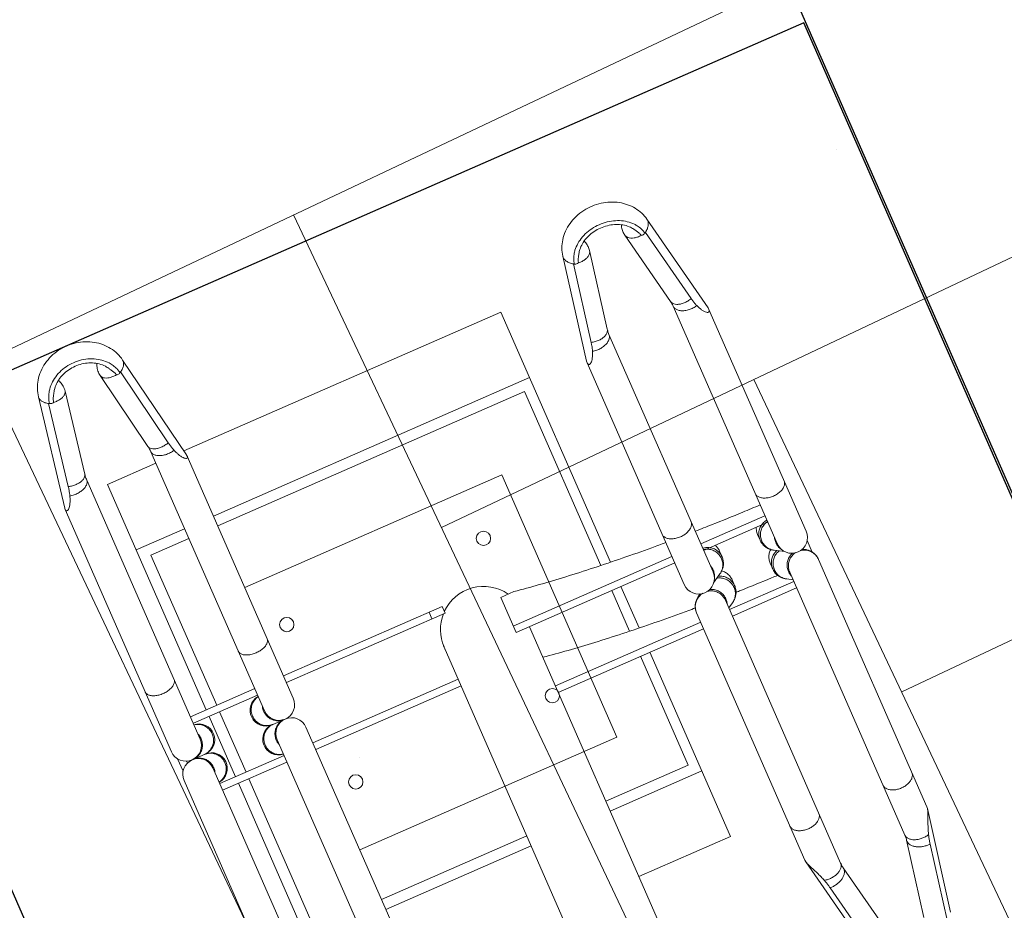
# Model space of a CAD drawing. Header units: metres. Extents: x 134157 to 138734, y 451157 to 455772.
# Tile 512 of 656: x 136620.476 to 136621.164, y 453799.782 to 453800.404. Entities that reach past the tile are written whole.
import ezdxf

# ---------------------------------------------------------------- set-up
doc = ezdxf.new("R2010")
doc.units = ezdxf.units.M
doc.linetypes.add('HIDDEN', pattern=[9.525, 6.35, -3.175])
doc.layers.add('-DR-alg-hulplijnen', color=210, linetype='Continuous', plot=False)
doc.layers.add('-DR-nw-gr-arc-gras', color=7, linetype='Continuous', true_color=0xb5d5a4)
for name, color, linetype in [('-DR-nw-inr-fietsparkeren Tulip enkele beugel', 2, 'Continuous'), ('-DR-nw-maatvoering', 3, 'Continuous'), ('VELOPA-FIG15HIDDEN', 1, 'HIDDEN'), ('VELOPA-FIG25', 1, 'Continuous')]:
    doc.layers.add(name, color=color, linetype=linetype)
doc.layers.add('-DR-nw-vh-arc-sbs df bruinrood Broeder Alarmstraat', color=7, linetype='Continuous', lineweight=9, true_color=0xd8beb6)
doc.styles.add('2-5TXT', font='arial.ttf')
doc.styles.add('Drong', font='txt', dxfattribs={"height": 1.8})
doc.dimstyles.new('Drong', dxfattribs={"dimtxt": 1.8, "dimasz": 2.5, "dimexe": 0, "dimexo": 0, "dimgap": 0.9, "dimtad": 1, "dimzin": 0, "dimdsep": 46, "dimtxsty": 'Drong', "dimblk": 'dimblk-wit', "dimcen": 0, "dimse1": 1, "dimse2": 1, "dimclrd": 256, "dimclre": 1, "dimclrt": 7, "dimadec": 0, "dimazin": 0, "dimtfac": 1, "dimtmove": 0, "dimatfit": 3, "dimfxl": 1, "dimtolj": 1, "dimtzin": 0, "dimarcsym": 0})
doc.dimstyles.new('VELOPA-drukwerk', dxfattribs={"dimscale": 0, "dimtxt": 2.5, "dimasz": 2, "dimexe": 1, "dimexo": 1, "dimgap": 1, "dimtad": 1, "dimdec": 0, "dimdsep": 46, "dimtxsty": '2-5TXT', "dimcen": 8, "dimadec": 1, "dimazin": 0, "dimtfac": 1, "dimtdec": 0, "dimtmove": 0, "dimatfit": 3, "dimfxl": 1, "dimtolj": 1, "dimtzin": 0, "dimarcsym": 0})
pattern_1 = [(115.335625, (136419.71802, 453326.2367), (-0.223681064, -0.105903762), [0.06, -0.187485]), (205.335625, (136419.71802, 453326.2367), (0.105903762, -0.223681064), [0.06, -0.187485])]

# ---------------------------------------------------------------- blocks, each defined once
blk = doc.blocks.new('*D482')
at = {"layer": '-DR-alg-hulplijnen', "color": 0, "lineweight": -2, "ltscale": 4, "transparency": 16777216}
for p, q in [((0, -770.72), (0, -1064.73)), ((3625, -770.72), (3625, -1064.73)), ((41.43, -1044.01), (3583.57, -1044.01))]:
    blk.add_line(p, q, dxfattribs=at)
at = {"layer": '-DR-alg-hulplijnen', "color": 0, "ltscale": 4, "transparency": 16777216}
for points in [[(41.43, -1037.1), (41.43, -1050.92), (0, -1044.01)], [(3583.57, -1037.1), (3583.57, -1050.92), (3625, -1044.01)]]:
    blk.add_solid(points, dxfattribs=at)
at = {"layer": 'Defpoints', "color": 0, "ltscale": 4, "transparency": 16777216}
for p in [(0, -750), (3625, -750), (3625, -1044.01)]:
    blk.add_point(p, dxfattribs=at)
at = {"layer": '-DR-alg-hulplijnen', "color": 0, "ltscale": 4, "transparency": 16777216, "insert": (1812.5, -996.83), "char_height": 51.792, "attachment_point": 5, "style": '2-5TXT'}
blk.add_mtext('\\A1;3625', dxfattribs=at)
blk = doc.blocks.new('*D481')
at = {"layer": '-DR-alg-hulplijnen', "color": 0, "lineweight": -2, "ltscale": 4, "transparency": 16777216}
for p, q in [((3645.72, 0), (4009.12, 0)), ((3988.4, -41.43), (3988.4, -708.57)), ((3645.72, -750), (4009.12, -750))]:
    blk.add_line(p, q, dxfattribs=at)
at = {"layer": '-DR-alg-hulplijnen', "color": 0, "ltscale": 4, "transparency": 16777216}
for points in [[(3981.5, -41.43), (3995.31, -41.43), (3988.4, 0)], [(3981.5, -708.57), (3995.31, -708.57), (3988.4, -750)]]:
    blk.add_solid(points, dxfattribs=at)
at = {"layer": 'Defpoints', "color": 0, "ltscale": 4, "transparency": 16777216}
for p in [(3625, 0), (3625, -750), (3988.4, -750)]:
    blk.add_point(p, dxfattribs=at)
at = {"layer": '-DR-alg-hulplijnen', "color": 0, "ltscale": 4, "transparency": 16777216, "insert": (3941.24, -375), "char_height": 51.792, "attachment_point": 5, "rotation": 90, "style": '2-5TXT'}
blk.add_mtext('\\A1;750', dxfattribs=at)
blk = doc.blocks.new('dimblk-wit')
at = {"color": 7}
blk.add_line((0, -0.33333), (0, 0.33333), dxfattribs=at)
blk.add_solid([(0, 0), (-0.8, 0.2), (-0.8, -0.2)], dxfattribs=at)
blk = doc.blocks.new('*D634')
at = {"layer": '-DR-nw-maatvoering', "lineweight": -2, "transparency": 16777216}
blk.add_line((136616.46966, 453791.64601), (136622.29683, 453806.2632), dxfattribs=at)
at = {"layer": 'Defpoints', "color": 0, "transparency": 16777216}
for p in [(136622.48198, 453806.72765), (136622.8896, 453806.56515), (136616.69212, 453791.01906)]:
    blk.add_point(p, dxfattribs=at)
at = {"layer": '-DR-nw-maatvoering', "lineweight": -2, "transparency": 16777216, "xscale": 0.5, "yscale": 0.5, "zscale": 0.5}
for p, rotation in [((136622.48198, 453806.72765), 68.26520454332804), ((136616.2845, 453791.18156), 248.2652045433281)]:
    blk.add_blockref('dimblk-wit', p, dxfattribs=dict(at, rotation=rotation))
at = {"layer": '-DR-nw-maatvoering', "color": 7, "transparency": 16777216, "insert": (136619.04541, 453799.08928), "char_height": 0.36, "attachment_point": 5, "rotation": 68.2652, "style": 'Drong'}
blk.add_mtext('\\A1;16.75', dxfattribs=at)
blk = doc.blocks.new('Fietsenrek Tulip enkel')
at = {"layer": '-DR-alg-hulplijnen', "ltscale": 4}
for p, q in [((0, -750), (0, 0)), ((1925, 0), (0, 0)), ((0, -750), (0, 0)), ((1925, -750), (0, -750))]:
    blk.add_line(p, q, dxfattribs=at)
at = {"layer": 'VELOPA-FIG15HIDDEN', "color": 252, "linetype": 'Continuous', "lineweight": 9}
for p, q in [((272.07, -212), (272.07, -163)), ((277.07, -212), (277.07, -163)), ((323.07, -212), (323.07, -163)), ((277.07, -355), (277.07, -234)), ((323.07, -344.85), (323.07, -234)), ((309.46, -395), (309.46, -516)), ((354.69, -516), (354.69, -405.15)), ((309.46, -538), (309.46, -587)), ((354.69, -587), (354.69, -538))]:
    blk.add_line(p, q, dxfattribs=at)
for points, start_tangent, end_tangent in [([(332.84, -405.15), (335.47, -423.24), (337.87, -442.53), (339.99, -462.76), (341.83, -483.8), (343.37, -505.54), (344.03, -516.62)], (0.154868, -0.987935), (0.055549, -0.998456)), ([(345.42, -546.95), (345.55, -550.64), (346.16, -573.73), (346.25, -578.43)], (0.036012, -0.999351), (0.016893, -0.999857))]:
    blk.add_spline(points, degree=3, dxfattribs=dict(at, start_tangent=start_tangent, end_tangent=end_tangent))
at = {"layer": 'VELOPA-FIG25', "color": 252, "linetype": 'Continuous', "lineweight": 9}
for p, q in [((103.45, -141.09), (24.76, -155.41)), ((103.5, -141.08), (104.33, -141)), ((289.07, -141), (104.33, -141)), ((295.31, -143), (304.89, -143)), ((494.84, -141), (311.07, -141)), ((90.53, -149.36), (31.82, -160.04)), ((299.22, -148), (300.84, -148)), ((300.07, -152), (300.07, -162)), ((87.18, -163.39), (28.48, -174.07)), ((289.07, -163), (91.51, -163)), ((507.49, -163), (311.07, -163)), ((328.07, -212), (328.07, -163)), ((272.07, -175), (100.07, -175)), ((100.07, -175), (100.07, -212)), ((150.07, -175), (150.07, -212)), ((323.07, -175), (277.07, -175)), ((500.07, -175), (328.07, -175)), ((272.07, -183), (157.57, -183)), ((157.57, -183), (157.57, -212)), ((323.07, -183), (277.07, -183)), ((442.57, -183), (328.07, -183)), ((28.48, -200.93), (87.18, -211.61)), ((91.51, -212), (289.07, -212)), ((300.07, -213), (300.07, -223)), ((311.07, -212), (507.49, -212)), ((103.45, -233.91), (24.76, -219.59)), ((31.82, -214.96), (90.53, -225.64)), ((100.07, -233.29), (100.07, -475)), ((104.33, -234), (103.5, -233.92)), ((104.33, -234), (289.07, -234)), ((150.07, -234), (150.07, -475)), ((157.57, -234), (157.57, -468)), ((272.07, -355), (272.07, -234)), ((311.07, -234), (494.84, -234)), ((328.07, -344.85), (328.07, -234)), ((442.57, -344.85), (442.57, -234)), ((450.07, -234), (450.07, -344.85)), ((277.07, -345), (272.07, -345)), ((298.66, -344.85), (630.26, -344.85)), ((277.07, -355), (272.07, -355)), ((309.46, -395), (282.68, -395)), ((282.68, -395), (282.68, -405)), ((304.54, -395), (304.54, -516)), ((309.46, -405.15), (630.25, -405.15)), ((359.61, -516), (359.61, -405.15)), ((442.57, -468), (442.57, -405.15)), ((450.07, -405.15), (450.07, -475)), ((500.07, -405.15), (500.07, -475)), ((157.57, -468), (290.3, -468)), ((309.46, -468), (340.45, -468)), ((359.61, -468), (442.57, -468)), ((290.91, -475), (100.07, -475)), ((341.06, -475), (309.46, -475)), ((500.07, -475), (359.61, -475)), ((155.58, -516.13), (81.68, -530.44)), ((155.61, -516.12), (156.75, -516)), ((325.91, -516), (156.75, -516)), ((337.15, -522.16), (336.35, -523.53)), ((536.17, -516), (347.52, -516)), ((537.37, -516.13), (536.17, -516)), ((537.4, -516.14), (610.29, -530.44)), ((144.87, -524.36), (89.71, -535.04)), ((615.29, -535.04), (560.89, -524.36)), ((329.17, -541.84), (332.98, -535.37)), ((140.88, -538.37), (85.72, -549.05)), ((325.91, -538), (144.71, -538)), ((304.54, -538), (304.54, -587)), ((548.04, -538), (347.52, -538)), ((353.35, -538), (351.08, -541.84)), ((359.61, -587), (359.61, -538)), ((551.78, -538.37), (552.61, -538.45)), ((606.18, -549.04), (551.78, -538.37)), ((314.45, -548), (318.8, -548)), ((340.72, -548), (336.36, -548)), ((85.72, -575.95), (140.88, -586.63)), ((318.8, -577), (314.45, -577)), ((336.36, -577), (340.72, -577)), ((551.78, -586.63), (606.18, -575.96)), ((332.98, -589.63), (329.17, -583.16)), ((351.08, -583.16), (353.35, -587)), ((89.71, -589.96), (144.87, -600.64)), ((144.71, -587), (325.83, -587)), ((347.52, -587), (548.04, -587)), ((551.78, -586.63), (552.61, -586.55)), ((560.89, -600.64), (615.29, -589.96)), ((155.58, -608.87), (81.68, -594.56)), ((537.38, -608.87), (610.29, -594.56)), ((336.13, -602), (336.66, -602)), ((336.35, -601.47), (337.15, -602.84)), ((156.75, -609), (155.61, -608.88)), ((156.75, -609), (325.83, -609)), ((332.17, -607), (341.13, -607)), ((347.52, -609), (536.17, -609)), ((536.17, -609), (537.38, -608.87))]:
    blk.add_line(p, q, dxfattribs=at)
at = {"layer": 'VELOPA-FIG25', "color": 252, "lineweight": 9, "ltscale": 4}
for p, q in [((204.68, -430.11), (204.68, -234)), ((404.68, -430.11), (404.68, -234)), ((204.68, -430.11), (404.68, -430.11))]:
    blk.add_line(p, q, dxfattribs=at)
at = {"layer": 'VELOPA-FIG25', "color": 252, "lineweight": 9}
for centre in [(240.07, -250.5), (360.07, -250.5), (240.07, -400.5), (360.07, -400.5)]:
    blk.add_circle(centre, 5, dxfattribs=at)
at = {"layer": 'VELOPA-FIG25', "color": 252, "linetype": 'Continuous', "lineweight": 9}
for centre, radius, start, end in [((289.07, -152), 11, 270, 90), ((311.07, -152), 11, 90, 270), ((289.07, -162), 11, 185.22659, 0), ((311.07, -162), 11, 180, 354.7786), ((289.07, -213), 11, 0, 174.77355), ((311.07, -213), 11, 5.22154, 180), ((289.07, -223), 11, 270, 90), ((311.07, -223), 11, 90, 270), ((298.44, -375), 30.15, 90, 135), ((300.07, -375), 30.25, 88.04586, 96.65236), ((298.44, -375), 30.15, 138.16915, 238.34468), ((325.98, -527), 11, 270, 90), ((325.98, -598), 11, 270, 90)]:
    blk.add_arc(centre, radius, start, end, dxfattribs=at)
for points, start_tangent, end_tangent in [([(104.33, -141), (105.18, -141.17), (105.6, -141.69), (105.47, -142.5), (104.77, -143.48), (103.53, -144.56), (101.77, -145.66), (99.6, -146.72), (97.03, -147.72)], (1, 0), (-0.941904, -0.335883)), ([(243.54, -163), (245.23, -162.55), (246.78, -161.25), (248.07, -159.2), (248.99, -156.57), (249.47, -153.57), (249.47, -150.43), (248.99, -147.43), (248.07, -144.8), (246.78, -142.75), (245.23, -141.45), (243.54, -141)], (1, 0), (-1, 0)), ([(90.53, -149.36), (91.16, -152.21), (91.37, -155.1), (91.14, -157.8), (90.49, -160.13), (89.46, -161.93), (88.14, -163.06), (87.18, -163.39)], (0.285893, -0.958262), (-0.983181, -0.182632)), ([(97.03, -147.72), (95.09, -148.33), (92.92, -148.87), (90.53, -149.36)], (-0.941902, -0.335887), (-0.983851, -0.178987)), ([(91.51, -163), (93.18, -162.57), (94.71, -161.3), (95.99, -159.31), (96.92, -156.73), (97.43, -153.79), (97.46, -150.71), (97.03, -147.72)], (1, 0.000011), (-0.22413, 0.974559)), ([(24.76, -155.41), (19.14, -157.07), (13.87, -159.94), (9.11, -164.03), (5.22, -169.1), (2.33, -174.99), (0.59, -181.39), (0.07, -188.01), (0.77, -194.58), (2.64, -200.81), (5.58, -206.47), (9.41, -211.28), (14.05, -215.18), (19.19, -217.95), (24.76, -219.59)], (-0.983851, -0.178987), (0.983851, -0.178987)), ([(30.3, -157.97), (30.16, -157.81), (28.33, -156.25), (26.43, -155.44), (24.76, -155.41)], (-0.664445, 0.747337), (-0.984307, -0.176465)), ([(31.82, -160.04), (30.3, -157.97)], (-0.522561, 0.852602), (-0.664445, 0.747337)), ([(289.16, -163.63), (292.17, -163.19), (295.02, -161.91), (297.39, -159.88), (299.08, -157.27), (299.96, -154.3), (300.07, -152.75)], (0.999968, 0.008039), (0, 1)), ([(310.99, -163.63), (308.23, -163.26), (305.57, -162.18), (303.3, -160.45), (301.55, -158.19), (300.45, -155.57), (300.07, -152.75)], (-0.999973, 0.00737), (0, 1)), ([(24.18, -163.89), (22.9, -164.83), (19.08, -168.65), (16.05, -173.35), (13.94, -178.73), (12.86, -184.53), (12.86, -190.47), (13.94, -196.27), (16.05, -201.65), (19.08, -206.35), (22.9, -210.17), (24.18, -211.11)], (-0.824515, -0.56584), (0.824513, -0.565843)), ([(24.23, -163.85), (24.18, -163.89)], (-0.825955, -0.563736), (-0.824515, -0.56584)), ([(28.95, -161.43), (27.32, -162.1), (24.23, -163.85)], (-0.940515, -0.339753), (-0.825955, -0.563736)), ([(32.54, -163.59), (31.44, -163.84), (30.36, -164.21), (29.32, -164.73), (28.3, -165.34)], (-0.983851, -0.178987), (-0.843505, -0.537121)), ([(28.48, -174.07), (29.37, -173.77), (30.66, -172.72), (31.68, -171.06), (32.35, -168.88), (32.65, -166.34), (32.54, -163.59)], (0.983331, 0.181823), (-0.109832, 0.99395)), ([(29.97, -161.09), (28.95, -161.43)], (-0.95722, -0.289363), (-0.940515, -0.339753)), ([(32.13, -160.57), (29.97, -161.09)], (-0.983851, -0.178987), (-0.95722, -0.289363)), ([(32.13, -160.57), (31.98, -160.3), (31.82, -160.04)], (-0.492704, 0.870197), (-0.522561, 0.852602)), ([(32.54, -163.59), (32.66, -162.61), (32.52, -161.54), (32.13, -160.57)], (0.277119, 0.960836), (-0.492704, 0.870197)), ([(91.51, -163), (90.06, -163.04), (88.62, -163.17), (87.18, -163.39)], (-1, -0.00001), (-0.983851, -0.178987)), ([(278.22, -163), (279.07, -165.77), (280.76, -168.38), (283.13, -170.4), (285.98, -171.69), (289.07, -172.13)], (0.163153, -0.986601), (1, 0)), ([(285.53, -163.05), (285.98, -163.19), (288.99, -163.63)], (0.947786, -0.318908), (0.999968, -0.008039)), ([(288.99, -163.63), (289.07, -163.63)], (0.999968, -0.008039), (1, 0)), ([(289.07, -172.13), (292.17, -171.69), (295.02, -170.4), (297.39, -168.38), (299.08, -165.77), (299.96, -162.8), (300.05, -162)], (1, 0), (0.06937, 0.997591)), ([(289.07, -163.63), (289.16, -163.63)], (1, 0), (0.999968, 0.008039)), ([(300.05, -162), (300.07, -161.25)], (0.06937, 0.997591), (0, 1)), ([(300.1, -161.99), (300.07, -161.25)], (-0.069162, 0.997605), (0, 1)), ([(311.07, -172.13), (308.23, -171.76), (305.57, -170.67), (303.3, -168.94), (301.55, -166.69), (300.45, -164.07), (300.1, -161.99)], (-1, 0), (-0.069162, 0.997605)), ([(311.07, -163.63), (310.99, -163.63)], (-1, 0), (-0.999973, 0.00737)), ([(321.93, -163.01), (321.7, -164.07), (320.6, -166.69), (318.85, -168.94), (316.57, -170.67), (313.92, -171.76), (311.07, -172.13)], (-0.163854, -0.986485), (-1, 0)), ([(311.16, -163.63), (311.07, -163.63)], (-0.999973, -0.00737), (-1, 0)), ([(314.58, -163.06), (313.92, -163.26), (311.16, -163.63)], (-0.948795, -0.315892), (-0.999973, -0.00737)), ([(26.44, -166.51), (23.96, -168.21), (20.78, -171.45), (18.25, -175.44), (16.49, -180.01), (15.59, -184.93), (15.58, -189.98), (16.47, -194.91), (18.22, -199.49), (20.75, -203.51), (23.94, -206.78), (26.44, -208.49)], (-0.868033, -0.496506), (0.868033, -0.496507)), ([(28.3, -165.34), (27.29, -165.99), (26.44, -166.51)], (-0.843505, -0.537121), (-0.868096, -0.496396)), ([(28.48, -174.07), (24.93, -174.25), (21.42, -173.52), (19.89, -172.88)], (-0.983851, -0.178987), (-0.898158, 0.439672)), ([(28.48, -200.93), (24.93, -200.75), (21.42, -201.48), (19.89, -202.12)], (-0.983851, 0.178987), (-0.898127, -0.439737)), ([(32.54, -211.41), (32.65, -208.66), (32.35, -206.12), (31.68, -203.94), (30.66, -202.28), (29.37, -201.23), (28.48, -200.93)], (0.109832, 0.99395), (-0.98333, 0.181828)), ([(278.22, -212), (279.07, -209.23), (280.76, -206.62), (283.13, -204.6), (285.98, -203.31), (289.07, -202.87)], (0.163151, 0.986601), (1, 0)), ([(289.07, -202.87), (292.17, -203.31), (295.02, -204.6), (297.39, -206.62), (299.08, -209.23), (299.96, -212.2), (300.05, -213)], (1, 0), (0.06937, -0.997591)), ([(311.07, -202.87), (308.23, -203.24), (305.57, -204.33), (303.3, -206.06), (301.55, -208.31), (300.45, -210.93), (300.1, -213.01)], (-1, 0), (-0.069162, -0.997605)), ([(321.93, -211.99), (321.7, -210.93), (320.6, -208.31), (318.85, -206.06), (316.57, -204.33), (313.92, -203.24), (311.07, -202.87)], (-0.163856, 0.986484), (-1, 0)), ([(24.18, -211.11), (24.23, -211.15)], (0.824513, -0.565843), (0.825955, -0.563736)), ([(24.23, -211.15), (27.32, -212.9), (28.95, -213.57)], (0.825955, -0.563736), (0.940547, -0.339662)), ([(26.44, -208.49), (27.28, -209), (28.29, -209.65)], (0.868097, -0.496395), (0.843367, -0.537337)), ([(28.29, -209.65), (29.31, -210.26), (30.35, -210.78), (31.43, -211.15), (32.54, -211.41)], (0.843367, -0.537337), (0.983851, -0.178987)), ([(32.54, -211.41), (32.66, -212.39), (32.52, -213.46), (32.13, -214.43)], (0.277119, -0.960836), (-0.492704, -0.870197)), ([(90.53, -225.64), (91.16, -222.79), (91.37, -219.9), (91.14, -217.2), (90.49, -214.87), (89.46, -213.07), (88.14, -211.94), (87.18, -211.61)], (0.285893, 0.958262), (-0.983181, 0.182632)), ([(87.18, -211.61), (88.62, -211.83), (90.06, -211.96), (91.51, -212)], (0.983851, -0.178987), (1, 0)), ([(91.51, -212), (93.18, -212.43), (94.71, -213.7), (95.99, -215.69), (96.92, -218.27), (97.43, -221.21), (97.46, -224.29), (97.03, -227.28)], (1, 0), (-0.224064, -0.974575)), ([(243.54, -212), (245.23, -212.45), (246.78, -213.75), (248.07, -215.8), (248.99, -218.43), (249.47, -221.43), (249.47, -224.57), (248.99, -227.57), (248.07, -230.2), (246.78, -232.25), (245.23, -233.55), (243.54, -234)], (1, 0), (-1, 0)), ([(285.53, -211.95), (285.98, -211.81), (288.99, -211.37)], (0.947784, 0.318914), (0.999968, 0.00804)), ([(288.99, -211.37), (289.07, -211.37)], (0.999968, 0.00804), (1, 0)), ([(289.07, -211.37), (289.16, -211.37)], (1, 0), (0.999968, -0.00804)), ([(289.16, -211.37), (292.17, -211.81), (295.02, -213.09), (297.39, -215.12), (299.08, -217.73), (299.96, -220.7), (300.07, -222.25)], (0.999968, -0.00804), (0, -1)), ([(300.05, -213), (300.07, -213.75)], (0.06937, -0.997591), (0, -1)), ([(310.99, -211.37), (308.23, -211.74), (305.57, -212.82), (303.3, -214.55), (301.55, -216.81), (300.45, -219.43), (300.07, -222.25)], (-0.999973, -0.00737), (0, -1)), ([(300.1, -213.01), (300.07, -213.75)], (-0.069162, -0.997605), (0, -1)), ([(311.07, -211.37), (310.99, -211.37)], (-1, 0), (-0.999973, -0.00737)), ([(311.16, -211.37), (311.07, -211.37)], (-0.999973, 0.00737), (-1, 0)), ([(314.58, -211.94), (313.92, -211.74), (311.16, -211.37)], (-0.948797, 0.315886), (-0.999973, 0.00737)), ([(24.76, -219.59), (26.43, -219.56), (28.33, -218.75), (30.16, -217.19), (30.3, -217.03)], (0.984307, -0.176465), (0.664445, 0.747337)), ([(28.95, -213.57), (29.97, -213.91)], (0.940547, -0.339662), (0.95722, -0.289363)), ([(29.97, -213.91), (32.13, -214.43)], (0.95722, -0.289363), (0.983851, -0.178987)), ([(30.3, -217.03), (31.82, -214.96)], (0.664445, 0.747337), (0.522561, 0.852602)), ([(32.13, -214.43), (31.98, -214.7), (31.82, -214.96)], (-0.492704, -0.870197), (-0.522561, -0.852602)), ([(90.53, -225.64), (92.92, -226.13), (95.09, -226.67), (97.03, -227.28)], (0.983851, -0.178987), (0.941904, -0.335883)), ([(97.03, -227.28), (99.61, -228.29), (101.78, -229.34), (103.54, -230.45), (104.79, -231.53), (105.47, -232.51), (105.6, -233.31), (105.18, -233.83), (104.33, -234)], (0.941904, -0.335883), (-1, 0)), ([(301.7, -344.87), (300.51, -344.85)], (-0.99923, 0.039239), (-1, 0.000004)), ([(282.68, -405), (285.33, -423.24), (287.72, -442.53), (289.84, -462.76), (291.68, -483.8), (293.23, -505.54), (293.85, -516)], (0.155063, -0.987905), (0.055968, -0.998433)), ([(144.71, -538), (146.59, -537.57), (148.32, -536.3), (149.77, -534.31), (150.82, -531.73), (151.39, -528.79), (151.43, -525.71), (150.95, -522.72)], (1, 0.000011), (-0.251596, 0.967832)), ([(150.95, -522.72), (149.15, -523.33), (147.11, -523.87), (144.87, -524.36)], (-0.932926, -0.360069), (-0.981767, -0.19009)), ([(156.75, -516), (157.74, -516.17), (158.34, -516.69), (158.4, -517.5), (157.89, -518.48), (156.84, -519.56), (155.28, -520.66), (153.31, -521.72), (150.95, -522.72)], (1, 0), (-0.932927, -0.360065)), ([(287.55, -538), (289.46, -537.55), (291.21, -536.25), (292.67, -534.2), (293.71, -531.57), (294.25, -528.57), (294.25, -525.43), (293.71, -522.43), (292.67, -519.8), (291.21, -517.75), (289.46, -516.45), (287.55, -516)], (1, 0), (-1, 0)), ([(336.37, -523.78), (337.07, -522.31), (337.15, -522.16)], (0.356714, 0.934214), (0.508346, 0.861153)), ([(336.68, -525.38), (336.93, -524.15), (338.03, -521.5), (339.77, -519.22), (342.04, -517.47), (344.68, -516.37), (347.52, -516)], (0.146745, 0.989174), (1, 0.000001)), ([(347.52, -516), (344.82, -516.32), (342.3, -517.24), (340.16, -518.63), (338.46, -520.31), (337.15, -522.16)], (-1, -0.000001), (-0.508282, -0.86119)), ([(510.07, -538), (511.86, -537.63), (513.53, -536.53), (514.96, -534.78), (516.06, -532.5), (516.76, -529.85), (516.99, -527), (516.76, -524.15), (516.06, -521.5), (514.96, -519.22), (513.53, -517.47), (511.86, -516.37), (510.07, -516)], (1, 0), (-1, 0)), ([(554.41, -522.72), (551.44, -521.69), (548.66, -520.63), (546.07, -519.55), (543.64, -518.48), (541.37, -517.49), (539.33, -516.69), (537.55, -516.17), (537.37, -516.13)], (-0.951021, 0.309127), (-0.981045, 0.193781)), ([(548.04, -538), (549.72, -537.67), (551.31, -536.69), (552.7, -535.13), (553.8, -533.08), (554.56, -530.66), (554.93, -528.02), (554.88, -525.32), (554.41, -522.72)], (1, 0), (-0.256996, 0.966413)), ([(560.89, -524.36), (558.61, -523.87), (556.45, -523.33), (554.41, -522.72)], (-0.981275, 0.192614), (-0.951021, 0.309127)), ([(144.87, -524.36), (145.51, -527.21), (145.68, -530.1), (145.35, -532.8), (144.56, -535.13), (143.36, -536.93), (141.84, -538.06), (140.88, -538.37)], (0.298566, -0.954389), (-0.98157, -0.191104)), ([(347.52, -538), (344.68, -537.63), (342.04, -536.53), (339.77, -534.78), (338.03, -532.5), (336.93, -529.85), (336.68, -528.62)], (-1, 0), (-0.146748, 0.989174)), ([(552.61, -538.45), (554.25, -538.15), (555.87, -537.28), (557.38, -535.88), (558.7, -534.03), (559.76, -531.82), (560.51, -529.39), (560.89, -526.85), (560.89, -524.36)], (1, 0), (-0.078086, 0.996947)), ([(81.68, -530.44), (76.3, -532.1), (71.23, -534.97), (66.6, -539.1), (62.84, -544.21), (60.06, -550.14), (58.41, -556.57), (57.95, -563.19), (58.65, -569.74), (60.46, -575.93), (63.32, -581.57), (67, -586.33), (71.46, -590.2), (76.36, -592.92), (81.68, -594.56)], (-0.981767, -0.19009), (0.981767, -0.19009)), ([(89.71, -535.04), (87.89, -532.81), (85.85, -531.25), (83.73, -530.44), (81.68, -530.44)], (-0.555703, 0.831381), (-0.98182, -0.189817)), ([(87.85, -536.14), (86.48, -536.66)], (-0.948914, -0.315534), (-0.920843, -0.389933)), ([(90.05, -535.57), (87.85, -536.14)], (-0.981767, -0.19009), (-0.948914, -0.315534)), ([(90.05, -535.57), (89.88, -535.3), (89.71, -535.04)], (-0.524241, 0.85157), (-0.555703, 0.831381)), ([(90.44, -538.59), (90.6, -537.61), (90.46, -536.54), (90.05, -535.57)], (0.330721, 0.943729), (-0.524241, 0.85157)), ([(346.77, -538.63), (343.93, -538.26), (341.27, -537.18), (338.98, -535.45), (337.21, -533.19), (336.16, -530.85)], (-1, 0), (-0.29808, 0.954541)), ([(82.33, -539.07), (81.38, -539.83), (77.79, -543.65), (74.94, -548.35), (72.96, -553.73), (71.95, -559.53), (71.95, -565.47), (72.96, -571.27), (74.94, -576.65), (77.79, -581.35), (81.38, -585.17), (82.33, -585.93)], (-0.798743, -0.601673), (0.79874, -0.601676)), ([(84.78, -541.38), (82.28, -543.2), (79.31, -546.43), (76.96, -550.42), (75.31, -554.98), (74.45, -559.91), (74.44, -564.97), (75.28, -569.91), (76.92, -574.51), (79.28, -578.52), (82.26, -581.78), (84.78, -583.62)], (-0.859687, -0.510821), (0.859688, -0.510819)), ([(82.37, -539.04), (82.33, -539.07)], (-0.800286, -0.599618), (-0.798743, -0.601673)), ([(86.48, -536.66), (85.53, -537.1), (82.37, -539.04)], (-0.920843, -0.389933), (-0.800286, -0.599618)), ([(90.44, -538.59), (89.4, -538.84), (88.39, -539.21), (87.39, -539.73), (86.41, -540.34), (85.41, -540.99), (84.78, -541.38)], (-0.981767, -0.19009), (-0.859726, -0.510755)), ([(85.72, -549.05), (86.61, -548.77), (88.09, -547.72), (89.28, -546.06), (90.1, -543.88), (90.49, -541.34), (90.44, -538.59)], (0.981648, 0.190704), (-0.099991, 0.994988)), ([(144.71, -538), (143.42, -538.04), (142.14, -538.17), (140.88, -538.37)], (-1, -0.00001), (-0.981767, -0.19009)), ([(294.92, -538), (295.4, -550.64), (296.02, -573.73), (296.23, -587)], (0.041638, -0.999133), (0.011799, -0.99993)), ([(307.89, -538.01), (307.96, -538.57), (308.84, -541.57), (310.52, -544.2), (312.88, -546.25), (314.8, -547.24)], (0.090936, -0.995857), (0.930369, -0.366625)), ([(308.9, -538), (309.79, -540.77), (311.51, -543.38), (313.89, -545.4), (316.74, -546.69), (319.84, -547.13)], (0.174882, -0.984589), (1, 0)), ([(318.8, -548), (321.5, -547.68), (324.02, -546.76), (326.17, -545.36), (327.87, -543.68), (329.17, -541.84)], (1, 0), (0.508282, 0.86119)), ([(319.84, -547.13), (322.92, -546.69), (325.74, -545.4), (328.07, -543.38), (329.17, -541.84)], (1, 0), (0.508374, 0.861137)), ([(321.31, -538.05), (321.76, -538.19), (324.85, -538.63)], (0.947822, -0.3188), (1, 0)), ([(324.85, -538.63), (325.68, -538.6)], (1, 0), (0.997121, 0.075833)), ([(325.68, -538.6), (325.99, -538.57)], (0.997121, 0.075833), (0.994588, 0.103899)), ([(325.99, -538.57), (326.06, -538.57)], (0.994588, 0.103899), (0.993922, 0.110083)), ([(326.06, -538.57), (327.93, -538.19), (330.75, -536.91), (330.94, -536.78)], (0.993922, 0.110083), (0.829471, 0.55855)), ([(336.69, -547.23), (335.24, -546.53), (332.97, -544.78), (331.23, -542.5), (330.2, -540.06)], (-0.929245, 0.369464), (-0.277578, 0.960703)), ([(341.75, -547.13), (338.91, -546.76), (336.25, -545.67), (333.96, -543.94), (332.19, -541.69), (331.06, -539.07), (330.97, -538.73)], (-1, 0), (-0.240806, 0.970573)), ([(351.08, -541.84), (349.78, -543.69), (348.08, -545.37), (345.95, -546.75), (343.44, -547.68), (340.72, -548)], (-0.508282, -0.86119), (-1, 0)), ([(351.08, -541.84), (349.46, -543.94), (347.21, -545.67), (344.58, -546.76), (341.75, -547.13)], (-0.508346, -0.861153), (-1, 0)), ([(347.59, -538.6), (346.77, -538.63)], (-0.997167, -0.075223), (-1, 0)), ([(350.25, -538.06), (349.6, -538.26), (347.59, -538.6)], (-0.948032, -0.318175), (-0.997167, -0.075223)), ([(551.78, -538.37), (550.54, -538.16), (549.29, -538.04), (548.04, -538)], (-0.981275, 0.192614), (-1, 0)), ([(85.72, -549.05), (82.76, -549.29), (79.8, -548.87), (78.19, -548.35)], (-0.981767, -0.19009), (-0.930607, 0.36602)), ([(309.41, -546.77), (311.36, -547.55), (314.45, -548)], (0.887649, -0.460521), (1, 0)), ([(314.8, -547.24), (315.72, -547.55), (318.8, -548)], (0.930369, -0.366625), (1, 0)), ([(336.36, -548), (333.53, -547.63), (330.88, -546.53), (328.61, -544.78), (327.74, -543.79)], (-1, 0), (-0.616132, 0.787643)), ([(340.72, -548), (337.88, -547.63), (336.69, -547.23)], (-1, 0), (-0.929245, 0.369464)), ([(85.72, -575.95), (82.76, -575.71), (79.8, -576.13), (78.19, -576.65)], (-0.981767, 0.19009), (-0.930623, -0.365979)), ([(90.44, -586.41), (90.49, -583.66), (90.1, -581.12), (89.28, -578.94), (88.09, -577.28), (86.61, -576.23), (85.72, -575.95)], (0.099991, 0.994988), (-0.981647, 0.190708)), ([(307.89, -586.99), (307.96, -586.43), (308.84, -583.43), (310.52, -580.8), (312.88, -578.75), (314.8, -577.76)], (0.090934, 0.995857), (0.930369, 0.366625)), ([(309.41, -578.23), (311.36, -577.45), (314.45, -577)], (0.887649, 0.460521), (1, 0)), ([(314.8, -577.76), (315.72, -577.45), (318.8, -577)], (0.930369, 0.366625), (1, 0)), ([(329.17, -583.16), (327.87, -581.32), (326.17, -579.64), (324.04, -578.25), (321.52, -577.33), (318.8, -577)], (-0.508282, 0.86119), (-1, 0)), ([(336.36, -577), (333.53, -577.37), (330.88, -578.47), (328.61, -580.22), (327.74, -581.21)], (-1, 0), (-0.616143, -0.787634)), ([(336.69, -577.77), (335.24, -578.47), (332.97, -580.22), (331.23, -582.5), (330.2, -584.94)], (-0.929245, -0.369464), (-0.277578, -0.960703)), ([(340.72, -577), (337.88, -577.37), (336.69, -577.77)], (-1, 0), (-0.929245, -0.369464)), ([(340.72, -577), (343.42, -577.32), (345.93, -578.24), (348.08, -579.63), (349.78, -581.31), (351.08, -583.16)], (1, 0), (0.508282, -0.86119)), ([(84.78, -583.62), (85.4, -584), (86.4, -584.65), (87.38, -585.26), (88.37, -585.78), (89.39, -586.15), (90.44, -586.41)], (0.859727, -0.510754), (0.981767, -0.19009)), ([(308.9, -587), (309.79, -584.23), (311.51, -581.62), (313.89, -579.6), (316.74, -578.31), (319.84, -577.87)], (0.17488, 0.98459), (1, 0)), ([(319.84, -577.87), (322.92, -578.31), (325.74, -579.6), (328.07, -581.62), (329.17, -583.16)], (1, 0), (0.508374, -0.861137)), ([(341.75, -577.87), (338.91, -578.24), (336.25, -579.33), (333.96, -581.06), (332.19, -583.31), (331.06, -585.93), (330.97, -586.27)], (-1, 0), (-0.240806, -0.970573)), ([(351.08, -583.16), (349.46, -581.06), (347.21, -579.33), (344.58, -578.24), (341.75, -577.87)], (-0.508346, 0.861153), (-1, 0)), ([(81.68, -594.56), (83.73, -594.56), (85.85, -593.75), (87.89, -592.19), (89.71, -589.96)], (0.98182, -0.189817), (0.555703, 0.831381)), ([(82.33, -585.93), (82.37, -585.96)], (0.79874, -0.601676), (0.800286, -0.599618)), ([(82.37, -585.96), (85.53, -587.9), (86.49, -588.34)], (0.800286, -0.599618), (0.920907, -0.389783)), ([(86.49, -588.34), (87.85, -588.86)], (0.920907, -0.389783), (0.948914, -0.315534)), ([(87.85, -588.86), (90.05, -589.43)], (0.948914, -0.315534), (0.981767, -0.19009)), ([(90.05, -589.43), (89.88, -589.7), (89.71, -589.96)], (-0.524241, -0.85157), (-0.555703, -0.831381)), ([(90.44, -586.41), (90.6, -587.39), (90.46, -588.46), (90.05, -589.43)], (0.330721, -0.943729), (-0.524241, -0.85157)), ([(144.87, -600.64), (145.51, -597.79), (145.68, -594.9), (145.35, -592.2), (144.56, -589.87), (143.36, -588.07), (141.84, -586.94), (140.88, -586.63)], (0.298566, 0.954389), (-0.98157, 0.191104)), ([(140.88, -586.63), (142.14, -586.83), (143.42, -586.96), (144.71, -587)], (0.981767, -0.19009), (1, 0)), ([(144.71, -587), (146.59, -587.43), (148.32, -588.7), (149.77, -590.69), (150.82, -593.27), (151.39, -596.21), (151.43, -599.29), (150.95, -602.28)], (1, 0), (-0.251534, -0.967848)), ([(287.55, -587), (289.46, -587.45), (291.21, -588.75), (292.67, -590.8), (293.71, -593.43), (294.25, -596.43), (294.25, -599.57), (293.71, -602.57), (292.67, -605.2), (291.21, -607.25), (289.46, -608.55), (287.55, -609)], (1, 0), (-1, 0)), ([(321.31, -586.95), (321.76, -586.81), (324.6, -586.37)], (0.94782, 0.318806), (0.999729, 0.023285)), ([(324.6, -586.37), (324.85, -586.37)], (0.999729, 0.023285), (1, 0)), ([(324.85, -586.37), (325.68, -586.4)], (1, 0), (0.99712, -0.075834)), ([(325.68, -586.4), (326.06, -586.43)], (0.99712, -0.075834), (0.993922, -0.110083)), ([(326.06, -586.43), (327.93, -586.81), (330.75, -588.09), (330.94, -588.22)], (0.993922, -0.110083), (0.829467, -0.558556)), ([(346.77, -586.37), (343.93, -586.74), (341.27, -587.82), (338.98, -589.55), (337.21, -591.81), (336.16, -594.15)], (-1, 0), (-0.298079, -0.954541)), ([(347.52, -587), (344.68, -587.37), (342.04, -588.47), (339.77, -590.22), (338.03, -592.5), (336.93, -595.15), (336.68, -596.38)], (-1, 0), (-0.146745, -0.989174)), ([(347.59, -586.4), (346.77, -586.37)], (-0.997167, 0.075223), (-1, 0)), ([(350.25, -586.94), (349.6, -586.74), (347.59, -586.4)], (-0.948034, 0.318169), (-0.997167, 0.075223)), ([(510.07, -587), (511.86, -587.37), (513.53, -588.47), (514.96, -590.22), (516.06, -592.5), (516.76, -595.15), (516.99, -598), (516.76, -600.85), (516.06, -603.5), (514.96, -605.78), (513.53, -607.53), (511.86, -608.63), (510.07, -609)], (1, 0), (-1, 0)), ([(548.04, -587), (549.29, -586.96), (550.54, -586.84), (551.78, -586.63)], (1, 0), (0.981275, 0.192614)), ([(548.04, -587), (549.72, -587.33), (551.31, -588.31), (552.7, -589.87), (553.8, -591.92), (554.56, -594.34), (554.93, -596.98), (554.88, -599.68), (554.41, -602.28)], (1, 0), (-0.25692, -0.966433)), ([(552.61, -586.55), (554.25, -586.85), (555.87, -587.72), (557.38, -589.12), (558.7, -590.97), (559.76, -593.18), (560.51, -595.61), (560.89, -598.15), (560.89, -600.64)], (1, 0), (-0.078086, -0.996947)), ([(144.87, -600.64), (147.11, -601.13), (149.15, -601.67), (150.95, -602.28)], (0.981767, -0.19009), (0.932927, -0.360064)), ([(150.95, -602.28), (153.31, -603.29), (155.29, -604.34), (156.85, -605.45), (157.9, -606.53), (158.4, -607.51), (158.34, -608.31), (157.74, -608.83), (156.75, -609)], (0.932927, -0.360064), (-1, 0)), ([(336.37, -601.22), (337.07, -602.69), (337.15, -602.84)], (0.356715, -0.934213), (0.508346, -0.861153)), ([(336.68, -599.62), (336.93, -600.85), (337.59, -602.66)], (0.146748, -0.989174), (0.422468, -0.906378)), ([(337.15, -602.84), (338.46, -604.69), (340.16, -606.37), (342.29, -607.75), (344.8, -608.68), (347.52, -609)], (0.508282, -0.86119), (1, 0)), ([(337.59, -602.66), (338.03, -603.5)], (0.422468, -0.906378), (0.498562, -0.866854)), ([(338.03, -603.5), (339.77, -605.78), (342.04, -607.53), (344.68, -608.63), (347.52, -609)], (0.498562, -0.866854), (1, 0)), ([(537.38, -608.87), (538.91, -608.46), (540.65, -607.81), (542.6, -606.98), (544.7, -606.05), (546.9, -605.09), (549.25, -604.14), (551.75, -603.19), (554.41, -602.28)], (0.981183, 0.193079), (0.951021, 0.309127)), ([(554.41, -602.28), (556.45, -601.67), (558.61, -601.13), (560.89, -600.64)], (0.95102, 0.309129), (0.981275, 0.192614))]:
    blk.add_spline(points, degree=3, dxfattribs=dict(at, start_tangent=start_tangent, end_tangent=end_tangent))
at = {"layer": '-DR-alg-hulplijnen', "ltscale": 4}
dim = blk.add_linear_dim(base=(3988.4, -750), p1=(3625, 0), p2=(3625, -750), angle=90, dimstyle='VELOPA-drukwerk', override={"dimscale": 20.716723}, dxfattribs=at)
dim.commit()
dim.dimension.update_dxf_attribs({"geometry": '*D481', "text_midpoint": (3941.24, -375)})
dim = blk.add_linear_dim(base=(3625, -1044.01), p1=(0, -750), p2=(3625, -750), dimstyle='VELOPA-drukwerk', override={"dimscale": 20.716723}, dxfattribs=at)
dim.commit()
dim.dimension.update_dxf_attribs({"geometry": '*D482', "text_midpoint": (1812.5, -996.83)})

msp = doc.modelspace()

# ---------------------------------------------------------------- hatches: boundary and pattern name
at = {"layer": '-DR-nw-gr-arc-gras', "transparency": 33554687}
h = msp.add_hatch(dxfattribs=at)
h.set_pattern_fill('AGR-BOLLEN', color=256, scale=0.1, pattern_type=2)
h.set_pattern_definition(pattern_1)
edge = h.paths.add_edge_path()
edge.add_arc((-7000776.80952, 3043164.56756), 7592527.99736, 340.056750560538, 340.05722562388)
edge.add_line((136455.78156, 453494.25428), (136455.1236, 453494.49341))
edge.add_arc((380495.22236, 364992.54844), 259592.30355, 160.0666568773, 160.0804453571)
edge.add_line((136433.83229, 453435.76153), (136433.81349, 453435.76834))
edge.add_line((136433.81349, 453435.76834), (136432.1795, 453431.25509))
edge.add_line((136432.1795, 453431.25509), (136432.1983, 453431.24829))
edge.add_line((136432.1983, 453431.24829), (136431.67763, 453429.86961))
edge.add_line((136431.67763, 453429.86961), (136432.33635, 453429.63123))
edge.add_line((136432.33635, 453429.63123), (136434.30927, 453435.07658))
h = msp.add_hatch(dxfattribs=at)
h.set_pattern_fill('AGR-BOLLEN', color=256, scale=0.1, pattern_type=2)
h.set_pattern_definition(pattern_1)
edge = h.paths.add_edge_path()
edge.add_line((136644.27531, 454017.42185), (136643.93507, 454016.48147))
edge.add_line((136643.93507, 454016.48147), (136643.88393, 454016.34032))
edge.add_line((136643.88393, 454016.34032), (136644.54221, 454016.10165))
edge.add_arc((1711333.98314, -116117.42654), 1674723.58177, 160.09567204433, 160.09665735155, ccw=False)
edge.add_line((136654.34695, 454043.18128), (136653.68886, 454043.41989))
edge.add_line((136653.68886, 454043.41989), (136653.6378, 454043.27898))
edge.add_line((136653.6378, 454043.27898), (136653.29754, 454042.33866))
edge.add_line((136653.29754, 454042.33866), (136644.27531, 454017.42185))
at = {"layer": '-DR-nw-vh-arc-sbs df bruinrood Broeder Alarmstraat', "transparency": 33554687}
h = msp.add_hatch(dxfattribs=at)
h.set_pattern_fill('AVH-SBS_DIKFORMAAT_KEPER', color=256, scale=3.5, angle=45, pattern_type=2)
h.set_pattern_definition([(115.335625, (136419.71802, 453326.2367), (-0.32161438, 0.11492906), [0.966, -0.483]), (25.335625, (136419.0632, 453325.92668), (-0.32161438, 0.11492906), [0.966, -0.483]), (115.335625, (136419.35052, 453326.73071), (-0.32161438, 0.11492906), [0, -1.449]), (115.335625, (136419.33894, 453326.19083), (-0.32161438, 0.11492906), [0, -1.449])])
h.paths.add_polyline_path([(136622.80755, 453806.59447), (136616.61007, 453791.04838), (136618.5044, 453790.31427), (136624.63134, 453805.90244)])

# ---------------------------------------------------------------- block references
at = {"layer": '-DR-nw-inr-fietsparkeren Tulip enkele beugel', "xscale": -0.001, "yscale": 0.001, "zscale": 0.001, "rotation": 113.6629406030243}
for p in [(136621.48486, 453803.0826), (136621.10291, 453802.08896), (136620.72083, 453801.0964), (136620.33651, 453800.10098)]:
    msp.add_blockref('Fietsenrek Tulip enkel', p, dxfattribs=at)

# ---------------------------------------------------------------- dimensions: what is measured, and where the dimension line sits
at = {"layer": '-DR-nw-maatvoering'}
dim = msp.add_aligned_dim(p1=(136616.69212, 453791.01906), p2=(136622.8896, 453806.56515), distance=0.43882, dimstyle='Drong', override={"dimrnd": 0.05, "dimtfill": 0}, dxfattribs=at)
dim.commit()
dim.dimension.update_dxf_attribs({"geometry": '*D634', "text_midpoint": (136619.04541, 453799.08928)})

doc.saveas('drawing.dxf')
